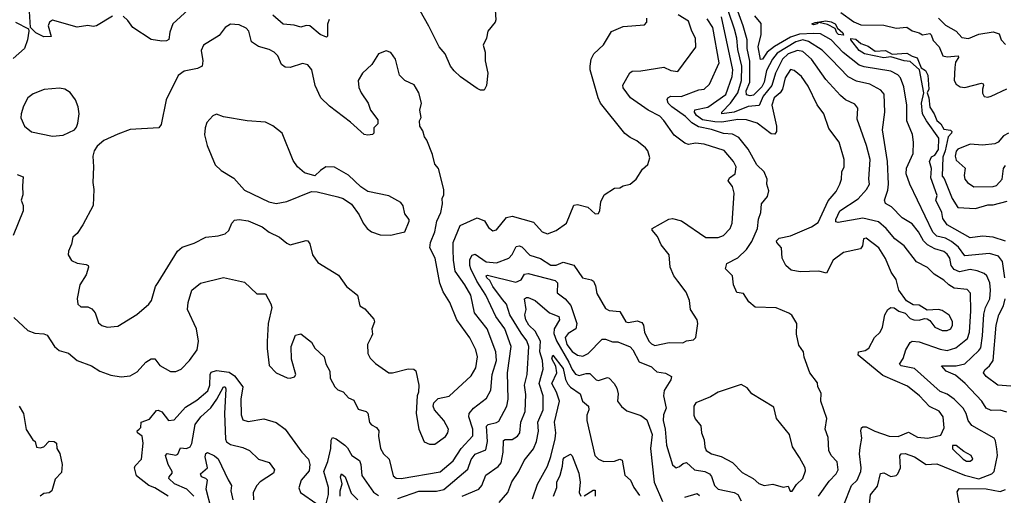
# Model space of a CAD drawing. Extents: x 1603745 to 1745082, y 385868 to 533966.
# Tile 258 of 646: x 1677668 to 1683259, y 428930 to 431629. Entities that reach past the tile are written whole.
import ezdxf

# ---------------------------------------------------------------- set-up
doc = ezdxf.new("R2010")
doc.units = 0

msp = doc.modelspace()

# ---------------------------------------------------------------- linework, layer by layer
at = {"layer": '0CON20XD'}
for points in [[(1680368, 431685), (1680371.7, 431628.3), (1680368.8, 431615), (1680325.8, 431565), (1680318, 431525), (1680300.8, 431485), (1680312, 431445), (1680311.2, 431395), (1680325.7, 431325), (1680318.8, 431255), (1680305, 431230), (1680285, 431228.8), (1680265, 431239.2), (1680171.4, 431305), (1680135, 431338.6), (1680115, 431366), (1680083.3, 431435), (1680050, 431475), (1679992.3, 431592.3), (1679885, 431781.2)], [(1678668.2, 431725), (1678537.5, 431605), (1678520.9, 431559.1), (1678515, 431516.7), (1678501.4, 431508.6), (1678475, 431506.8), (1678415, 431517.1), (1678310.8, 431585), (1678283.3, 431625), (1678255, 431650)], [(1683272.3, 429402.3), (1683235, 429412.7), (1683185, 429412), (1683156.5, 429425), (1683130.4, 429465), (1683036.2, 429565), (1682981.2, 429611.2), (1682927.7, 429635), (1682902, 429665), (1682984.8, 429665.2), (1683034.2, 429675.8), (1683115, 429750.9), (1683125, 429767.8), (1683135.4, 429834.6), (1683142.1, 429957.9), (1683151.7, 429995), (1683176.6, 430045), (1683181, 430095), (1683176.3, 430136.3), (1683159.3, 430175), (1683145, 430188), (1683105, 430204.7), (1683065, 430210.8), (1683005, 430198.3), (1682975, 430211.9), (1682956.6, 430235), (1682949, 430275), (1682935, 430299.1), (1682915, 430313.7), (1682865, 430328.5), (1682822.2, 430352.2), (1682799.1, 430375), (1682771.7, 430425), (1682735, 430470.4), (1682679.4, 430505), (1682617.9, 430567.9), (1682585, 430585.6), (1682578.4, 430605), (1682597.5, 430662.5), (1682600.6, 430695), (1682594.8, 430825), (1682567.9, 431005), (1682579.6, 431105), (1682575.8, 431205.8), (1682558.5, 431228.5), (1682495, 431262.7), (1682420.2, 431280.2), (1682372.9, 431305), (1682275.2, 431405.2), (1682225, 431456.7), (1682146.3, 431506.3), (1682115, 431514.4), (1682075, 431504), (1681969.8, 431440.2), (1681943.2, 431405), (1681908.8, 431341.2), (1681894.7, 431275), (1681882, 431248), (1681835, 431200.6), (1681815, 431196.5), (1681795, 431202.4), (1681793.5, 431225), (1681813, 431275), (1681813.5, 431393.5), (1681799.1, 431465), (1681798.5, 431515), (1681776.5, 431595), (1681730.1, 431720.1)], [(1678195, 431648.8), (1678105, 431593.8), (1678085, 431590), (1678055, 431596.7), (1677995, 431586), (1677855, 431626.7), (1677837.5, 431615), (1677830, 431595), (1677847, 431533), (1677805, 431532.5), (1677760, 431555), (1677730, 431585), (1677723.5, 431675)], [(1679425, 431630), (1679416.9, 431603.1), (1679415.7, 431535), (1679409.7, 431530.3), (1679375, 431545.5), (1679315, 431594.6), (1679295, 431596.2), (1679265, 431586.9), (1679227.3, 431597.3), (1679165, 431603.3), (1679105, 431655.5)], [(1679835, 429024.6), (1680055, 429063.3), (1680130, 429125), (1680174.6, 429195.4), (1680241.7, 429268.3), (1680241.7, 429305), (1680217.6, 429375), (1680220.7, 429395), (1680245.6, 429424.4), (1680319.2, 429480.8), (1680343.4, 429526.6), (1680350.4, 429615), (1680374.8, 429695), (1680371.6, 429745), (1680322.7, 429875), (1680250.8, 429965), (1680229.7, 430065), (1680196.4, 430125), (1680141.3, 430201.3), (1680131.2, 430265), (1680130, 430325), (1680130, 430365), (1680168.8, 430461.2), (1680265, 430503.8), (1680307.4, 430487.4), (1680330.7, 430450.7), (1680355, 430431.2), (1680375, 430436), (1680432.6, 430507.4), (1680465, 430513.8), (1680585, 430480.6), (1680635, 430425.7), (1680665, 430414.4), (1680715, 430432.2), (1680772.5, 430475), (1680815, 430576), (1680835, 430580), (1680895, 430566), (1680935, 430527.5), (1680955, 430530), (1680963.2, 430546.8), (1680967.5, 430595), (1680986.2, 430635), (1681045, 430672.2), (1681075, 430674.2), (1681094.4, 430685.6), (1681135, 430695.8), (1681168, 430725), (1681205, 430780), (1681235, 430806.7), (1681246.2, 430845), (1681234.2, 430885), (1681222.1, 430902.1), (1681172.5, 430942.5), (1681135, 430960), (1681105, 430982.9), (1680965.9, 431155.9), (1680952.5, 431185), (1680907.9, 431345), (1680907.7, 431365), (1680913.9, 431405), (1680929.1, 431435), (1680983.3, 431486.7), (1681028.2, 431561.8), (1681095, 431591.5), (1681215, 431600.8), (1681228.8, 431615), (1681228.8, 431638.8)], [(1680232.5, 429132.5), (1680255, 429163.3), (1680315, 429187.8), (1680324.4, 429235), (1680317.9, 429322.1), (1680328, 429332), (1680375, 429342.2), (1680389, 429351), (1680434.2, 429435), (1680441, 429475), (1680438.6, 429625), (1680458.8, 429775), (1680422.5, 429875), (1680371.1, 429945), (1680315.6, 430065), (1680264.8, 430145), (1680230.2, 430215), (1680224.1, 430235), (1680225, 430268), (1680236.9, 430293.1), (1680255, 430299.1), (1680317.5, 430255), (1680375, 430249.8), (1680445, 430275.5), (1680463.8, 430296.2), (1680487.9, 430342.1), (1680505, 430346.2), (1680520, 430340), (1680565, 430293.1), (1680625, 430274.1), (1680685, 430236.3), (1680715, 430235.9), (1680755, 430253.1), (1680815.2, 430235.2), (1680864, 430164), (1680915, 430152.9), (1680925.8, 430145), (1680938.1, 430118.1), (1680945.5, 430075), (1680995, 429990.8), (1681015, 429979.5), (1681075, 429974), (1681110, 429915), (1681125, 429910.6), (1681175, 429920), (1681200.6, 429910.6), (1681210, 429895), (1681216.1, 429855), (1681240.4, 429805), (1681255, 429789.6), (1681275, 429780.8), (1681355, 429797.8), (1681434.2, 429795.8), (1681455, 429805.7), (1681495, 429811.9), (1681508, 429825), (1681519.5, 429905), (1681515.5, 429925), (1681477.3, 429985), (1681470.5, 430035), (1681452.1, 430082.1), (1681404.7, 430144.7), (1681383.3, 430175), (1681362.1, 430225), (1681355.6, 430295), (1681310.6, 430350.6), (1681289.6, 430399.6), (1681258.8, 430435), (1681260, 430445), (1681353.3, 430496.7), (1681375, 430500), (1681426.9, 430486.9), (1681565, 430393.5), (1681635, 430392.9), (1681665.3, 430404.7), (1681703.1, 430445), (1681713.5, 430475), (1681725.4, 430645), (1681715, 430683.3), (1681691.2, 430715), (1681698.9, 430731.1), (1681730.5, 430755), (1681735.4, 430794.6), (1681721.2, 430825), (1681667.6, 430887.6), (1681555, 430923.6), (1681505, 430927.9), (1681465, 430921.2), (1681445, 430928.5), (1681385, 430973.3), (1681326.4, 431056.4), (1681302.4, 431082.4), (1681236.5, 431116.5), (1681136.4, 431185), (1681095, 431242), (1681092.6, 431257.4), (1681131.8, 431328.2), (1681145, 431337.5), (1681195, 431338.9), (1681325, 431360.8), (1681365, 431340.4), (1681406, 431335), (1681507.5, 431472.5), (1681506.2, 431525), (1681484.8, 431564.7), (1681465, 431621.1), (1681407.7, 431657.7)], [(1682204.3, 428925.7), (1682265, 429010.8), (1682305, 429052.2), (1682314.7, 429075), (1682309, 429119), (1682276.2, 429155), (1682262.7, 429185), (1682258.3, 429258.3), (1682241.8, 429305), (1682250.8, 429365), (1682217.1, 429465), (1682218.8, 429508.8), (1682200, 429545), (1682197.7, 429567.7), (1682154.1, 429624.1), (1682123, 429713), (1682118, 429745), (1682092.5, 429782.5), (1682079.4, 429845), (1682080, 429905), (1682051.7, 429951.7), (1682035, 429964), (1681964.2, 429994.2), (1681845, 429998), (1681808.3, 430028.3), (1681777.5, 430075), (1681740.8, 430080.8), (1681720.5, 430125), (1681715.7, 430175), (1681676.2, 430215), (1681684, 430245), (1681745, 430278.2), (1681795.2, 430324.8), (1681825, 430371.1), (1681856.9, 430445), (1681863.6, 430496.4), (1681876.9, 430535), (1681880.8, 430585), (1681914.2, 430625), (1681921.1, 430658.9), (1681910, 430695), (1681911.5, 430725), (1681896.2, 430765), (1681854.6, 430805), (1681805.3, 430895), (1681751.5, 430961.5), (1681715, 430979.2), (1681665, 430983.3), (1681596.3, 431006.3), (1681521.8, 431021.8), (1681483.9, 431043.9), (1681449.5, 431079.5), (1681370.6, 431135), (1681350.8, 431155), (1681343.9, 431176.1), (1681347.8, 431185), (1681365, 431194.7), (1681425, 431194.1), (1681525, 431231.5), (1681555, 431235.5), (1681585.7, 431264.3), (1681640.2, 431385), (1681603.9, 431585), (1681571, 431635)], [(1682597.1, 429985), (1682615, 429995.6), (1682633, 429993), (1682660, 429975), (1682695, 429964.2), (1682725, 429933.1), (1682745, 429925.6), (1682775, 429924.4), (1682805, 429934.2), (1682820.9, 429930.9), (1682835, 429922.5), (1682865, 429884.5), (1682905, 429864.6), (1682935, 429865.4), (1682954.4, 429875), (1682964.6, 429895), (1682964.4, 429915.6), (1682945, 429951.5), (1682905, 429979.6), (1682885, 429984.6), (1682820.9, 429980.9), (1682775, 430009.2), (1682741.4, 430011.4), (1682704.3, 430034.3), (1682660.8, 430095), (1682645.6, 430155), (1682617, 430197), (1682584.2, 430274.2), (1682546.1, 430335), (1682475, 430388.9), (1682459.2, 430385), (1682453.5, 430345), (1682441.8, 430328.2), (1682345, 430307.5), (1682286.5, 430265), (1682249.5, 430190.5), (1682205, 430201.2), (1682099.1, 430199.1), (1682047.7, 430207.7), (1682017.8, 430235), (1681997.8, 430275), (1681992.9, 430335), (1681967.5, 430365), (1681966, 430375), (1681981.4, 430388.6), (1682045, 430403.3), (1682165, 430453.4), (1682202.4, 430477.6), (1682259, 430601), (1682304.5, 430655), (1682325.5, 430695), (1682334.4, 430725), (1682336.4, 430765), (1682349.6, 430795), (1682350.4, 430835), (1682321.5, 430935), (1682262.1, 431012.1), (1682233.3, 431095), (1682196.8, 431146.8), (1682145, 431252.2), (1682107, 431307), (1682065, 431341.5), (1682045, 431346.5), (1682015, 431300), (1681999.4, 431235), (1681986.5, 431215), (1681952.5, 431185), (1681938.8, 431145), (1681965.2, 431024.8), (1681965.6, 430994.4), (1681955, 430979.6), (1681935, 430982.3), (1681855, 431042.3), (1681795, 431060.5), (1681745, 431062.1), (1681655, 431048.1), (1681615, 431048.9), (1681545, 431060.1), (1681511.4, 431085), (1681499.2, 431105), (1681501.5, 431118.5), (1681575, 431132.1), (1681678.5, 431205), (1681712.8, 431307.2), (1681716.8, 431345), (1681653.6, 431645)], [(1682490.3, 428845), (1682498.3, 428931.7), (1682538.4, 428981.6), (1682556.6, 429053.4), (1682575, 429056.5), (1682615, 429037.3), (1682645, 429042.7), (1682655, 429051.9), (1682669.4, 429085), (1682666.4, 429153.6), (1682672.5, 429165), (1682695, 429166.4), (1682748.8, 429148.8), (1682815, 429103.8), (1682875, 429108.2), (1683033.3, 429043.3), (1683115, 429023.4), (1683187.6, 429052.4), (1683202, 429065), (1683219.6, 429155), (1683216, 429194), (1683209.1, 429239.1), (1683200.5, 429255), (1683075.2, 429325.2), (1683054.3, 429354.3), (1683042.2, 429395), (1683026, 429424), (1682975, 429475.3), (1682935, 429503.1), (1682895, 429519.3), (1682749.7, 429649.7), (1682673.8, 429665), (1682663.1, 429675), (1682685, 429705.8), (1682699.2, 429755), (1682723.4, 429796.6), (1682735, 429804.7), (1682775, 429801.6), (1682895, 429760), (1682935, 429752.4), (1682983.2, 429766.8), (1683050.4, 429819.6), (1683060.6, 429855), (1683069.1, 429975), (1683067.6, 430077.6), (1683047.9, 430097.9), (1682975, 430104.6), (1682944.1, 430124.1), (1682915, 430150.9), (1682860, 430185), (1682822.1, 430222.1), (1682760.4, 430255), (1682690, 430345), (1682637.3, 430385), (1682588.7, 430445), (1682545, 430481.6), (1682455, 430502.6), (1682315, 430477.5), (1682302.8, 430482.8), (1682302.5, 430495), (1682325.5, 430545), (1682428.1, 430611.9), (1682476.2, 430665), (1682493.2, 430695), (1682490, 430725), (1682497.1, 430835), (1682475.7, 430915.7), (1682422.7, 431065), (1682426.6, 431126.6), (1682410.6, 431150.6), (1682357.8, 431175), (1682328.8, 431198.8), (1682245, 431289.6), (1682164.1, 431405), (1682115, 431449.5), (1682085, 431453.9), (1682031.3, 431435), (1681999.1, 431405), (1681959.7, 431325), (1681939.2, 431255), (1681890.3, 431195), (1681867.2, 431142.8), (1681805, 431136.5), (1681725, 431104.9), (1681655.6, 431095.6), (1681654.6, 431105), (1681705, 431154.8), (1681745.9, 431215), (1681766.7, 431285), (1681769.4, 431365), (1681745, 431459.4), (1681739.7, 431525), (1681727.1, 431575), (1681693.1, 431675)], [(1683262.2, 430165), (1683247.8, 430257.8), (1683225, 430286.9), (1683175, 430303.1), (1683035, 430289.1), (1682997.9, 430337.9), (1682959.4, 430370.6), (1682925, 430388.8), (1682875, 430401.1), (1682852.6, 430422.6), (1682722.1, 430695), (1682702.2, 430755), (1682703.9, 430786.1), (1682740.4, 430869.6), (1682744.1, 430935), (1682736.8, 430976.8), (1682705.2, 431055), (1682704.8, 431144.8), (1682687.6, 431247.6), (1682670.2, 431300.2), (1682655, 431316.2), (1682615, 431336.9), (1682462.3, 431362.3), (1682435, 431371.9), (1682343.6, 431443.6), (1682275, 431514.8), (1682215, 431548.5), (1682178.2, 431551.8), (1682095, 431548), (1682045, 431529.3), (1681953.2, 431476.8), (1681912, 431445), (1681885, 431405.5), (1681875, 431402.9), (1681860.8, 431475), (1681878.4, 431545), (1681877.6, 431607.6), (1681842.1, 431652.1)], [(1682329.8, 431669.8), (1682405, 431617.3), (1682445, 431600.2), (1682575, 431598.7), (1682645, 431580.7), (1682705, 431586.2), (1682736.1, 431566.1), (1682775, 431555.3), (1682795, 431543.1), (1682835, 431551.7), (1682843.9, 431543.9), (1682855, 431510.9), (1682888.2, 431475), (1682908.9, 431425), (1682935, 431418.9), (1682997.5, 431425), (1682999.1, 431415), (1682982.3, 431387.7), (1682977.1, 431357.1), (1682973.8, 431285), (1682985, 431262.5), (1683008.2, 431248.2), (1683035, 431245.4), (1683129.4, 431269.4), (1683138, 431265), (1683140.8, 431255), (1683134.2, 431234.2), (1683135, 431212.5), (1683145, 431194), (1683165, 431188.9), (1683185, 431194.6), (1683273.1, 431236.9)], [(1682885, 431638.3), (1682925, 431597.9), (1682984.7, 431564.7), (1683017.9, 431527.9), (1683055, 431523.5), (1683115, 431546.6), (1683195, 431559.6), (1683229.7, 431549.7), (1683241.2, 431515), (1683265, 431488.9)], [(1677643.8, 431615), (1677718.3, 431578.3), (1677720, 431565), (1677712, 431515), (1677695.7, 431465), (1677631.1, 431408.9)], [(1679995, 429219.2), (1680025, 429220.8), (1680085.4, 429264.6), (1680099.4, 429285), (1680103.3, 429305), (1680076.2, 429355), (1680024.3, 429415), (1680016.7, 429435), (1680020, 429455), (1680045, 429479.4), (1680107.6, 429492.4), (1680231.1, 429608.9), (1680257.4, 429652.6), (1680267.8, 429715), (1680258.2, 429755), (1680225, 429824.4), (1680151.3, 429925), (1680110, 430025), (1680072.1, 430085), (1680053.2, 430133.2), (1680027.4, 430275), (1679997.6, 430335), (1680001.1, 430365), (1680025.9, 430425), (1680035.9, 430485), (1680059.1, 430535), (1680069.2, 430585), (1680067.5, 430615), (1680076.7, 430635), (1680076.2, 430665), (1680045.8, 430785), (1680025, 430810), (1680012.5, 430865), (1679980, 430945), (1679966, 430965), (1679958, 430998), (1679940, 431025), (1679937.5, 431055), (1679947.5, 431075), (1679940, 431115), (1679950, 431155), (1679934.2, 431215), (1679908.9, 431258.9), (1679855, 431284.4), (1679825, 431314.3), (1679801.9, 431405), (1679775, 431443.8), (1679748.3, 431451.7), (1679705, 431436.2), (1679668, 431375), (1679615, 431326.2), (1679590, 431285), (1679594.4, 431245), (1679608.1, 431215), (1679646.2, 431155), (1679660, 431115), (1679701.7, 431061.7), (1679701.7, 431038.3), (1679680, 431015), (1679680, 430985), (1679671.7, 430978.3), (1679645, 430973.3), (1679625, 430977.5), (1679547.3, 431047.3), (1679427.6, 431137.6), (1679378, 431185), (1679345.8, 431255), (1679327.1, 431345), (1679305, 431374), (1679275, 431380), (1679205, 431357.5), (1679175, 431359.4), (1679155, 431375.8), (1679133.3, 431423.3), (1679112.9, 431445), (1679085, 431460.9), (1679025, 431477.8), (1678985, 431504.3), (1678968.9, 431565), (1678955, 431580.6), (1678915, 431599.4), (1678865, 431604.3), (1678835.8, 431585), (1678801.1, 431538.9), (1678712.5, 431485), (1678698.6, 431455), (1678708.9, 431395), (1678704, 431366), (1678678.1, 431351.9), (1678602.4, 431337.6), (1678567.7, 431312.3), (1678499.2, 431175), (1678471.2, 431035), (1678457.5, 431015), (1678295, 431005.4), (1678225, 430979.6), (1678147, 430943), (1678107.9, 430912.1), (1678091.2, 430885), (1678084, 430855), (1678088.1, 430795), (1678082.9, 430705), (1678090, 430665), (1678085.8, 430575), (1678027.5, 430465), (1677995, 430416), (1677970, 430395), (1677962.5, 430355), (1677946, 430315), (1677944.2, 430294.2), (1677963.2, 430263.2), (1677995, 430248), (1678045, 430240), (1678056.7, 430235), (1678060, 430225), (1678045, 430181.2), (1678010.8, 430125), (1677994, 430046), (1677998.8, 430015), (1678015, 429998.8), (1678055, 429999.2), (1678078.3, 429988.3), (1678097.1, 429965), (1678115, 429908.8), (1678135, 429892.9), (1678165.6, 429884.4), (1678225, 429890.8), (1678334.3, 429955.7), (1678401.2, 430015), (1678416, 430035), (1678440, 430115), (1678455, 430138), (1678565.3, 430314.7), (1678591.7, 430338.3), (1678659.7, 430360.3), (1678725, 430394.3), (1678795, 430402.9), (1678835.6, 430414.4), (1678855, 430433.3), (1678872, 430475), (1678888.3, 430491.7), (1678914.4, 430495.6), (1678965, 430487.7), (1679045, 430452.8), (1679085, 430424), (1679143.1, 430395), (1679185, 430360), (1679205, 430350.6), (1679295, 430376), (1679305, 430373.8), (1679315, 430357.5), (1679330.9, 430295), (1679360.6, 430250.6), (1679478.5, 430178.5), (1679524.5, 430114.5), (1679586.7, 430065), (1679600, 430005), (1679628.3, 429988.3), (1679678.7, 429928.7), (1679682.5, 429915), (1679666.9, 429875), (1679672.5, 429845), (1679665, 429832), (1679643.4, 429786.6), (1679644.4, 429735), (1679658, 429708), (1679688.7, 429678.7), (1679765, 429625.8), (1679785, 429624.3), (1679875, 429647.8), (1679905.7, 429645.7), (1679917, 429637), (1679934.5, 429555), (1679932.5, 429515), (1679924.3, 429495), (1679919.4, 429395), (1679934, 429305), (1679965, 429233.8), (1679995, 429219.2)], [(1682345, 431542), (1682318.2, 431545), (1682307.8, 431555), (1682298.8, 431578.8), (1682255, 431601.8), (1682205, 431613.3), (1682196.7, 431605), (1682175, 431600), (1682166, 431605), (1682185, 431614), (1682245, 431622.1), (1682275, 431617.7), (1682298.8, 431605), (1682312, 431582), (1682341.2, 431555), (1682345, 431542)], [(1683265, 430372.2), (1683195, 430395.2), (1683135, 430400.3), (1683065, 430391.1), (1682935, 430465.7), (1682910.3, 430500.3), (1682903.8, 430535), (1682870, 430605), (1682878.3, 430631.7), (1682841.8, 430731.8), (1682845.3, 430785), (1682834.7, 430824.7), (1682845, 430850.8), (1682865, 430860), (1682885, 430893.3), (1682886.9, 430956.9), (1682816.3, 431055), (1682795.2, 431095), (1682788.1, 431155), (1682801.4, 431215), (1682776.7, 431345), (1682725, 431392.9), (1682690, 431395), (1682615, 431418), (1682575, 431412.2), (1682465, 431435.2), (1682434.8, 431455), (1682387.1, 431515), (1682387.5, 431522.5), (1682415, 431518.8), (1682443.5, 431493.5), (1682485, 431478.5), (1682525, 431451.6), (1682583.8, 431453.8), (1682622.7, 431432.7), (1682705, 431440), (1682735, 431421.9), (1682763.5, 431413.5), (1682787, 431357), (1682810.8, 431340.8), (1682824.7, 431315), (1682830.4, 431235), (1682820.8, 431215), (1682830.8, 431185), (1682835, 431132.9), (1682860, 431095), (1682875, 431057.5), (1682898.9, 431038.9), (1682915, 431008), (1682952.6, 431002.6), (1682960.6, 430995), (1682958.9, 430985), (1682940, 430965), (1682923.8, 430885), (1682910.2, 430849.8), (1682905, 430742), (1682917.3, 430727.3), (1682962.2, 430615), (1682995, 430563.3), (1683095, 430557.2), (1683165, 430578.9), (1683195, 430578.5), (1683275, 430599.5)], [(1677855, 430967.5), (1677915, 430973.1), (1677978.8, 431005), (1677991.4, 431018.6), (1677998.5, 431041.5), (1678005.4, 431095), (1678000.8, 431135), (1677984.6, 431175), (1677955.2, 431215.2), (1677925, 431234.5), (1677895, 431241.1), (1677807.4, 431232.6), (1677745, 431208), (1677715, 431186), (1677690.6, 431139.4), (1677676.7, 431095), (1677675, 431072.5), (1677695.6, 431025.6), (1677735, 430993.3), (1677855, 430967.5)], [(1679775, 430406), (1679805, 430414), (1679855, 430426.2), (1679880, 430485), (1679880, 430495), (1679855, 430526.7), (1679845, 430572.5), (1679832.7, 430592.7), (1679765, 430628.8), (1679645, 430653.8), (1679605, 430680.8), (1679535, 430747.8), (1679455, 430792), (1679406.1, 430793.9), (1679376, 430774), (1679345, 430742.5), (1679285, 430760), (1679245, 430793.8), (1679220.3, 430830.3), (1679158, 430985), (1679105, 431027.5), (1679065, 431048.1), (1678960, 431055), (1678825, 431078.6), (1678785, 431093.8), (1678765, 431084), (1678731.4, 431045), (1678720.6, 431015), (1678718.1, 430975), (1678733.3, 430915), (1678777.8, 430805), (1678812.9, 430772.9), (1678885, 430729.4), (1678945, 430662.2), (1679083.3, 430595), (1679125, 430585.7), (1679185, 430597.1), (1679325, 430653.3), (1679357, 430653), (1679475, 430624.3), (1679504.4, 430614.4), (1679552.7, 430582.7), (1679595, 430522.5), (1679618.8, 430475), (1679641.2, 430445), (1679666.7, 430425), (1679715, 430408.6), (1679775, 430406)], [(1683282.5, 430985), (1683255, 430970.9), (1683223.8, 430935), (1683205.2, 430924.8), (1683135, 430917.7), (1683065, 430923.4), (1682995.5, 430895), (1682985, 430882.9), (1682979.4, 430855), (1682985, 430832.9), (1683036.9, 430786.9), (1683030, 430745), (1683033.8, 430725), (1683050, 430705), (1683085, 430680.4), (1683195, 430681.7), (1683215, 430688.8), (1683246.7, 430725), (1683254.5, 430784.5), (1683265, 430802)], [(1677655, 430750), (1677688, 430738), (1677684.1, 430685.9), (1677686, 430635), (1677677.5, 430605), (1677688.8, 430575), (1677688, 430545), (1677632, 430405)], [(1680180.8, 428925), (1680275, 428964.6), (1680292.5, 428985), (1680315.8, 429044.2), (1680385, 429092.7), (1680401.8, 429115), (1680412.9, 429175), (1680415, 429241.4), (1680425, 429246.8), (1680465, 429245.8), (1680494, 429265), (1680507.6, 429285), (1680513.1, 429345), (1680539.2, 429405), (1680542.9, 429502.9), (1680534.8, 429555), (1680548.8, 429615), (1680558.8, 429775), (1680547.3, 429807.3), (1680515, 429849.4), (1680451.2, 429955), (1680431.7, 430015), (1680410.5, 430040.5), (1680354.5, 430115), (1680338.4, 430148.4), (1680320.3, 430165), (1680316.7, 430175), (1680325, 430180), (1680485, 430139.8), (1680515, 430152.7), (1680535.3, 430184.7), (1680555, 430188.8), (1680708.4, 430148.4), (1680722, 430135), (1680720, 430080), (1680765, 430044.5), (1680796.7, 430006.7), (1680832.5, 429905), (1680826.2, 429875), (1680781.8, 429848.2), (1680766.1, 429825), (1680775.7, 429785), (1680805, 429746.7), (1680835, 429725.2), (1680865, 429719.6), (1680895.9, 429735), (1680975, 429815.5), (1680995, 429815.5), (1681035, 429801.8), (1681065, 429801.8), (1681135, 429772.9), (1681150.5, 429755), (1681185, 429688.1), (1681255, 429659.5), (1681267.8, 429647.8), (1681285, 429630.5), (1681335, 429623.5), (1681368.6, 429605), (1681365.6, 429585), (1681326.7, 429525), (1681324.6, 429495), (1681339.2, 429425), (1681324.2, 429385.8), (1681322.1, 429355), (1681333.1, 429305), (1681340, 429215), (1681375, 429102.5), (1681395, 429085.6), (1681415, 429093.3), (1681435, 429111.1), (1681455, 429116.2), (1681498.9, 429075), (1681558, 429065), (1681585, 429052.5), (1681596.7, 429036.7), (1681613.1, 428985), (1681634, 428964), (1681725, 428945.3), (1681745.4, 428935), (1681765, 428898.2)], [(1677635, 429940), (1677715, 429865.6), (1677755, 429850.6), (1677805, 429846.7), (1677825, 429839.2), (1677865.8, 429775), (1677891.7, 429751.7), (1677945, 429737.5), (1677995.5, 429695.5), (1678075.4, 429665.4), (1678124.4, 429634.4), (1678185, 429611.4), (1678245, 429602.5), (1678295, 429607.5), (1678335, 429630.8), (1678385, 429685.8), (1678415, 429704.2), (1678435, 429704), (1678465, 429667.1), (1678525, 429632.9), (1678555, 429632.9), (1678585, 429645.8), (1678633.3, 429695), (1678675.3, 429754.7), (1678683.9, 429805), (1678671.6, 429875), (1678621.1, 429985), (1678625.6, 430024.4), (1678645, 430093.8), (1678695, 430133.5), (1678825, 430165.6), (1678945, 430140), (1679015, 430073.8), (1679065, 430072.5), (1679095, 430017.5), (1679099.2, 429995), (1679078.6, 429905), (1679073.4, 429803.4), (1679072.8, 429762.8), (1679085, 429666.7), (1679125, 429625.8), (1679186.8, 429596.8), (1679205, 429594.3), (1679227.8, 429602.2), (1679236, 429615), (1679212.1, 429702.1), (1679210, 429775), (1679235, 429838.8), (1679265.6, 429845.6), (1679325, 429799.2), (1679344.5, 429764.5), (1679397.1, 429715), (1679406.8, 429676.8), (1679428.6, 429635), (1679430.5, 429595), (1679456.9, 429545), (1679475, 429529.4), (1679505, 429517.5), (1679535, 429482.5), (1679565, 429469.2), (1679589.5, 429419.5), (1679635, 429405.7), (1679645, 429396.2), (1679655, 429343.3), (1679665, 429330), (1679695, 429313.8), (1679706.6, 429296.6), (1679705.6, 429265), (1679716.9, 429195), (1679734.5, 429165), (1679766.4, 429135), (1679789.5, 429039.5), (1679805, 429026.9), (1679835, 429024.6)], [(1680390.1, 428889.9), (1680440, 428945), (1680463.3, 429006.7), (1680502.7, 429065), (1680532, 429128), (1680585, 429192.9), (1680601.9, 429235), (1680614.1, 429294.1), (1680610.2, 429345), (1680641.2, 429415), (1680641.3, 429495), (1680617.8, 429565), (1680640.2, 429645), (1680636.2, 429695), (1680621, 429745), (1680624.5, 429805), (1680595, 429861.9), (1680559, 429895), (1680542.7, 429925), (1680536.6, 429955), (1680543.3, 429985), (1680534.8, 430045), (1680545, 430053.5), (1680555, 430052.9), (1680595.3, 430035.3), (1680676.2, 429966.2), (1680730.4, 429945), (1680734.2, 429925), (1680703.4, 429875), (1680701.2, 429848.8), (1680715.9, 429805.9), (1680787.2, 429685), (1680805, 429644), (1680825, 429618), (1680845, 429610.7), (1680885, 429621.3), (1680905, 429620.4), (1680942.2, 429585), (1680955, 429580.8), (1681005, 429598.1), (1681015, 429594.3), (1681044.2, 429564.2), (1681058.3, 429538.3), (1681066.8, 429505), (1681063.5, 429465), (1681085, 429434), (1681115, 429410), (1681195, 429382), (1681228.8, 429358.8), (1681258.7, 429275), (1681250.5, 429195), (1681270, 429005), (1681318, 428895)], [(1683295, 429549.4), (1683222.5, 429555), (1683155, 429604.2), (1683141.1, 429625), (1683148, 429642), (1683175.3, 429665), (1683196, 429695), (1683213.2, 429895), (1683227.3, 429955), (1683254.2, 430005), (1683263.5, 430045)], [(1682348.5, 428875), (1682391.4, 428985), (1682423.3, 429015), (1682444.3, 429065), (1682446.7, 429085), (1682435.9, 429165), (1682440.5, 429200.5), (1682449.2, 429255), (1682444.3, 429295.7), (1682447.5, 429312.5), (1682455, 429319.2), (1682475, 429317.9), (1682523.2, 429293.2), (1682605, 429265.6), (1682655.5, 429264.5), (1682715, 429288.2), (1682765, 429260), (1682825, 429253.8), (1682898.2, 429271.8), (1682917.5, 429312.5), (1682911.5, 429375), (1682888, 429408), (1682834.1, 429434.1), (1682777.7, 429495), (1682709.2, 429549.2), (1682569.9, 429609.9), (1682429.3, 429725), (1682430, 429745), (1682468.1, 429751.9), (1682490, 429765), (1682522.2, 429825), (1682553.3, 429855), (1682566.7, 429885), (1682580, 429955), (1682597.1, 429985)], [(1680579.5, 428910.5), (1680607.7, 428992.2), (1680664.8, 429095.2), (1680685, 429149.2), (1680709.6, 429249.6), (1680713.1, 429285), (1680704, 429345), (1680733.5, 429465), (1680716.1, 429515), (1680689.8, 429565), (1680717.3, 429625), (1680712.5, 429662.5), (1680689.5, 429705), (1680695, 429725.8), (1680755, 429648.8), (1680766.9, 429586.9), (1680780.6, 429560.6), (1680795, 429543.5), (1680850.9, 429505), (1680864.6, 429465), (1680897.5, 429435), (1680899.3, 429415), (1680888.3, 429385), (1680887.7, 429355), (1680934.4, 429155), (1680955, 429134.4), (1680985, 429120.9), (1681045, 429123.3), (1681075, 429134.2), (1681089.7, 429129.7), (1681103.3, 429045), (1681136.9, 429015), (1681156, 428975), (1681188.4, 428928.4)], [(1678512.1, 428925), (1678435, 428971.6), (1678401.4, 428985), (1678330.9, 429040.9), (1678320.5, 429085), (1678325, 429098), (1678360.5, 429135), (1678369.6, 429225), (1678364.4, 429265), (1678337.5, 429285), (1678335.8, 429295), (1678346.9, 429305), (1678355.6, 429315), (1678358.8, 429345), (1678405, 429361.4), (1678445, 429410.6), (1678455, 429413.1), (1678475, 429404.4), (1678514, 429355), (1678545, 429357.5), (1678610, 429430), (1678675, 429469.3), (1678736.8, 429523.2), (1678748.9, 429555), (1678749.4, 429615), (1678755, 429628.2), (1678785, 429637.8), (1678858.5, 429628.5), (1678888.9, 429608.9), (1678936.2, 429545), (1678924.1, 429475), (1678926, 429386), (1678935, 429357.5), (1678965, 429349.6), (1679055, 429363.6), (1679125, 429343.3), (1679175, 429305.6), (1679270, 429175), (1679308.6, 429135), (1679315.7, 429104.3), (1679312.1, 429067.9), (1679267.5, 429015), (1679253, 428973), (1679263.3, 428945), (1679355, 428880.9)], [(1678657.7, 428925), (1678618.2, 428965), (1678546.7, 428995), (1678515.5, 429025), (1678516.9, 429035), (1678534.5, 429055), (1678534.6, 429065), (1678510.5, 429105), (1678495.4, 429155), (1678505, 429167.9), (1678555, 429158.2), (1678565.7, 429164.3), (1678581.2, 429198.8), (1678615, 429195.9), (1678636.7, 429205), (1678645, 429223.3), (1678665, 429331.9), (1678697.3, 429375), (1678753.5, 429426.5), (1678788.4, 429475), (1678825, 429545.8), (1678836, 429546), (1678839.3, 429535), (1678831.7, 429395), (1678837.7, 429247.8), (1678842.8, 429232.8), (1678865, 429218.4), (1678935, 429202.1), (1678974, 429185), (1679024.5, 429134.5), (1679085, 429115.6), (1679115.8, 429075), (1679109.2, 429055), (1679033.7, 429006.3), (1679014.2, 428985.8), (1678994.2, 428945), (1678995.9, 428905)], [(1682055, 428952.5), (1682079.7, 428990.3), (1682115.4, 429025), (1682129.4, 429069.4), (1682127.5, 429085), (1682095.6, 429145), (1682055.6, 429205), (1682039.4, 429275), (1681965.6, 429365), (1681949.3, 429429.3), (1681825.7, 429505.7), (1681799.2, 429539.2), (1681765, 429558), (1681635, 429514.4), (1681590.7, 429489.3), (1681506.7, 429455), (1681496, 429435), (1681496, 429385), (1681504.2, 429364.2), (1681535.8, 429325), (1681538.6, 429285), (1681555.2, 429245.2), (1681557.9, 429205), (1681565.7, 429185), (1681596, 429165), (1681650.9, 429150.9), (1681715, 429116.4), (1681770, 429060), (1681832.7, 429025), (1681865, 428996.6), (1681895, 428986.1), (1681945, 428992.5), (1682004, 428976), (1682031.7, 428981.7), (1682043.6, 428953.6), (1682055, 428952.5)], [(1677666.2, 429435), (1677689.2, 429395), (1677705, 429302.5), (1677742.5, 429245), (1677756, 429235), (1677763.8, 429203.8), (1677785, 429200), (1677805, 429204.4), (1677835, 429236.7), (1677865, 429235.8), (1677878, 429225), (1677878.8, 429195), (1677897.3, 429167.3), (1677908.8, 429105), (1677905, 429060), (1677869.1, 429020.9), (1677850.8, 428955), (1677836, 428944), (1677805, 428939.5), (1677784.6, 428925.4)], [(1679407.6, 428882.4), (1679421.9, 428935), (1679421.6, 428975), (1679395.8, 429065), (1679417.7, 429122.3), (1679434.8, 429195), (1679436.4, 429243.6), (1679445, 429257.1), (1679465, 429250.4), (1679515, 429214.6), (1679529.6, 429199.6), (1679553.5, 429155), (1679597.5, 429127.5), (1679606.2, 429105), (1679611.6, 429041.6), (1679677.4, 428947.4), (1679705, 428929.7)], [(1678754.7, 428854.7), (1678727.4, 428965), (1678735.6, 429015), (1678726.2, 429025), (1678700.6, 429035), (1678695, 429052.5), (1678733.9, 429085), (1678722.4, 429147.6), (1678725, 429166.9), (1678735, 429172.1), (1678775, 429153.8), (1678796.1, 429136.1), (1678852, 429018), (1678871, 428985), (1678867.5, 428955), (1678877.8, 428905)], [(1683045, 429123.1), (1683065, 429123.3), (1683080, 429135), (1683070.8, 429155), (1683028.6, 429178.6), (1682985, 429213.1), (1682965, 429213.3), (1682964.6, 429194.6), (1683024.4, 429135), (1683045, 429123.1)], [(1679815, 428911.9), (1679935, 428953.6), (1680035, 428953.1), (1680076.3, 428963.7), (1680212.5, 429077.5), (1680232.5, 429132.5)], [(1680699, 428925), (1680718.7, 428975), (1680717.4, 429005), (1680736.6, 429043.4), (1680749.8, 429095), (1680754.1, 429135), (1680760.8, 429145), (1680795, 429163.3), (1680805, 429153.8), (1680842.6, 429055), (1680850.2, 429005), (1680845.4, 428945), (1680855, 428924.4)], [(1679487.1, 428925), (1679488.3, 428955), (1679500, 428995), (1679490, 429035), (1679495, 429051.1), (1679517.3, 429035), (1679551.3, 428941.3), (1679588.1, 428905)], [(1680873.8, 428926.2), (1680925, 428960), (1680935, 428960), (1680935.7, 428925)], [(1683006, 428865), (1682990.6, 428949.4), (1683002.3, 428967.7), (1683155.8, 428965.8), (1683235, 428951.3), (1683265, 428962.2)], [(1681445, 428919.2), (1681515, 428939.6), (1681528.8, 428928.8)]]:
    msp.add_lwpolyline(points, dxfattribs=at)

doc.saveas('drawing.dxf')
